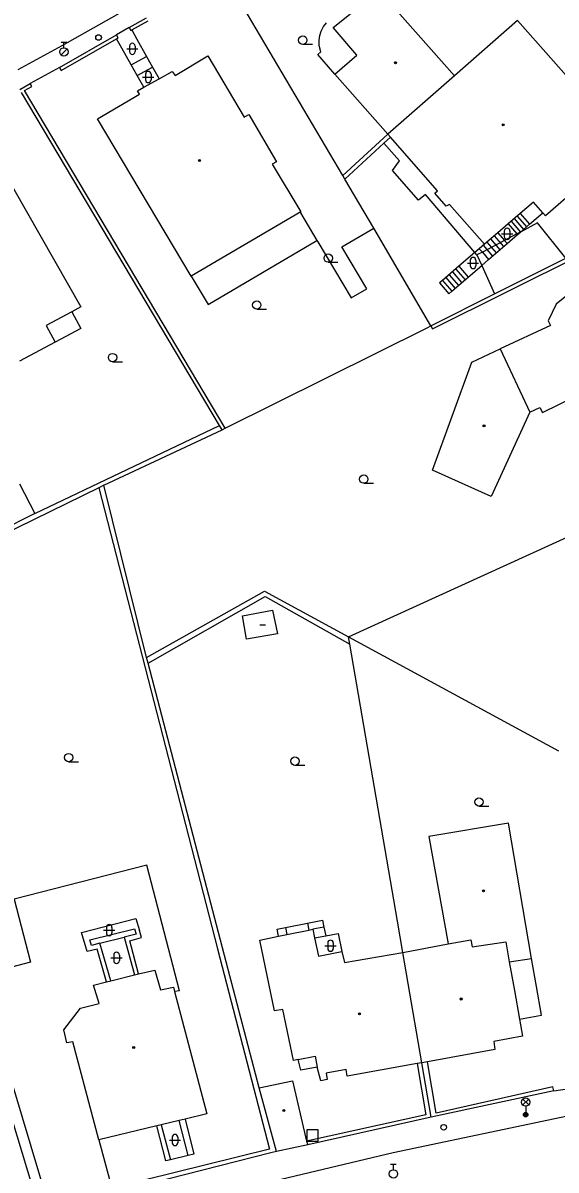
# Model space of a CAD drawing. Extents: x -600391 to -599491, y -1160176 to -1159402.
# Drawn here: x -600150.5 to -600102.9, y -1159629 to -1159526.5 of the extents above; entities that cross this region are included whole.
import ezdxf

# ---------------------------------------------------------------- set-up
doc = ezdxf.new("R2010")
doc.units = 0
for name, color, linetype in [('Level 10', 7, 'Continuous'), ('Level 11', 7, 'Continuous'), ('Level 26', 7, 'Continuous'), ('Level 28', 7, 'Continuous'), ('Level 33', 7, 'Continuous'), ('Level 36', 7, 'Continuous'), ('Level 39', 7, 'Continuous'), ('Level 5', 7, 'Continuous'), ('Level 51', 7, 'Continuous'), ('Level 52', 7, 'Continuous'), ('Level 7', 7, 'Continuous'), ('Level 8', 7, 'Continuous')]:
    doc.layers.add(name, color=color, linetype=linetype)

msp = doc.modelspace()

# ---------------------------------------------------------------- linework, layer by layer
at = {"layer": 'Level 10'}
for points in [[(-600150.94, -1159530.64), (-600147, -1159528.49), (-600141.39, -1159525.33)], [(-600203.81, -1159654.71), (-600203.2, -1159654.46), (-600194.73, -1159651.05), (-600183.13, -1159646.66), (-600176.51, -1159644.35), (-600173.89, -1159643.43), (-600161.79, -1159639.45), (-600139.81, -1159632.73), (-600117.42, -1159627.38), (-600101.85, -1159624.11), (-600096.85, -1159623.48), (-600094.37, -1159623.17), (-600090.07, -1159622.63), (-600079.63, -1159622.19), (-600061.86, -1159622.84)]]:
    msp.add_lwpolyline(points, dxfattribs=at)
at = {"layer": 'Level 11'}
for points in [[(-600123.9, -1159529.06), (-600124.03, -1159528.51), (-600124.05, -1159528.03), (-600123.98, -1159527.61), (-600123.86, -1159527.2), (-600123.65, -1159526.8), (-600123.39, -1159526.47)], [(-600140.78, -1159527.11), (-600140.32, -1159527.93), (-600139.46, -1159529.47)], [(-600140.78, -1159527.11), (-600140.32, -1159527.93), (-600139.46, -1159529.47)], [(-600140.83, -1159530.23), (-600141.68, -1159528.72), (-600142.15, -1159527.89)], [(-600140.83, -1159530.23), (-600141.68, -1159528.72), (-600142.15, -1159527.89)], [(-600140.83, -1159530.23), (-600139.46, -1159529.47)], [(-600139.46, -1159529.47), (-600138.93, -1159530.43)], [(-600122.63, -1159531.06), (-600124.15, -1159529.31), (-600123.9, -1159529.06)], [(-600140.29, -1159531.18), (-600140.83, -1159530.23)], [(-600140.29, -1159531.18), (-600138.93, -1159530.43)], [(-600138.93, -1159530.43), (-600138.34, -1159531.48)], [(-600139.7, -1159532.23), (-600140.29, -1159531.18)], [(-600109.94, -1159547.21), (-600110.13, -1159546.99), (-600114.53, -1159541.81), (-600115.16, -1159542.32), (-600117.49, -1159539.66), (-600116.87, -1159538.79), (-600118.25, -1159537.21)], [(-600125.7, -1159543.43), (-600125.69, -1159543.37)], [(-600125.7, -1159543.43), (-600124.24, -1159545.93), (-600124.17, -1159546.05), (-600121.19, -1159551.05), (-600119.77, -1159550.22), (-600122, -1159546.48), (-600119.17, -1159544.82)], [(-600106.35, -1159543.73), (-600105.52, -1159544.69)], [(-600106.07, -1159543.49), (-600105.24, -1159544.45)], [(-600105.24, -1159544.45), (-600104.05, -1159543.43)], [(-600107.15, -1159544.42), (-600106.37, -1159545.32)], [(-600106.89, -1159544.19), (-600106.06, -1159545.16)], [(-600106.62, -1159543.96), (-600105.79, -1159544.93)], [(-600102.01, -1159547.48), (-600104.53, -1159544.35), (-600106.06, -1159545.16)], [(-600106.06, -1159545.16), (-600105.24, -1159544.45)], [(-600135.47, -1159549.11), (-600133.96, -1159551.64), (-600124.24, -1159545.93)], [(-600107.49, -1159545.91), (-600109.46, -1159546.96)], [(-600108.73, -1159545.78), (-600107.9, -1159546.75)], [(-600108.4, -1159545.5), (-600107.57, -1159546.46)], [(-600108.08, -1159545.22), (-600107.49, -1159545.91)], [(-600106.37, -1159545.32), (-600107.49, -1159545.91)], [(-600107.49, -1159545.91), (-600107.25, -1159546.19)], [(-600107.25, -1159546.19), (-600106.32, -1159545.38)], [(-600106.06, -1159545.16), (-600106.37, -1159545.32)], [(-600106.37, -1159545.32), (-600106.32, -1159545.38)], [(-600106.32, -1159545.38), (-600106.06, -1159545.16)], [(-600109.73, -1159546.65), (-600110.13, -1159546.99), (-600111.55, -1159548.22)], [(-600109.46, -1159546.96), (-600109.94, -1159547.21), (-600109.52, -1159548.14)], [(-600109.26, -1159546.24), (-600109.73, -1159546.65)], [(-600109.73, -1159546.65), (-600109.46, -1159546.96)], [(-600109.46, -1159546.96), (-600108.9, -1159547.61)], [(-600109.38, -1159546.34), (-600108.55, -1159547.31)], [(-600109.06, -1159546.06), (-600108.22, -1159547.03)], [(-600108.9, -1159547.61), (-600107.25, -1159546.19)], [(-600109.52, -1159548.14), (-600108.9, -1159547.61)], [(-600111.55, -1159548.22), (-600113.03, -1159549.49)], [(-600112.43, -1159548.98), (-600111.6, -1159549.94)], [(-600112.14, -1159548.72), (-600111.31, -1159549.68)], [(-600111.84, -1159548.47), (-600111.01, -1159549.43)], [(-600111.55, -1159548.22), (-600110.72, -1159549.18)], [(-600110.72, -1159549.18), (-600109.52, -1159548.14)], [(-600109.52, -1159548.14), (-600108.37, -1159550.68)], [(-600113.03, -1159549.49), (-600113.28, -1159549.71), (-600112.45, -1159550.67), (-600112.2, -1159550.45)], [(-600113.03, -1159549.49), (-600112.2, -1159550.45)], [(-600112.73, -1159549.23), (-600111.9, -1159550.19)], [(-600112.2, -1159550.45), (-600110.72, -1159549.18)], [(-600146.13, -1159552.28), (-600145.32, -1159553.77), (-600147.62, -1159555)], [(-600136.52, -1159612.96), (-600139.45, -1159601.73), (-600151.28, -1159604.77), (-600149.83, -1159610.4), (-600154.38, -1159611.59)], [(-600143.03, -1159612.14), (-600143.88, -1159609.22), (-600144.77, -1159609.45), (-600145.27, -1159607.74), (-600140.41, -1159606.49), (-600140.1, -1159607.55)], [(-600143.64, -1159608.7), (-600144.37, -1159608.89), (-600144.52, -1159608.39), (-600140.54, -1159607.42), (-600140.39, -1159607.9), (-600141.47, -1159608.16)], [(-600127.68, -1159608.07), (-600127.8, -1159607.45), (-600127.06, -1159607.3)], [(-600127.06, -1159607.3), (-600125.09, -1159606.9)], [(-600127.06, -1159607.3), (-600126.94, -1159607.92)], [(-600125.09, -1159606.9), (-600123.75, -1159606.63), (-600123.61, -1159607.25)], [(-600125.09, -1159606.9), (-600124.97, -1159607.52)], [(-600123.61, -1159607.25), (-600124.62, -1159607.45)], [(-600123.61, -1159607.25), (-600123.44, -1159608.03)], [(-600143.64, -1159608.7), (-600141.47, -1159608.16)], [(-600141.47, -1159608.16), (-600140.55, -1159611.53)], [(-600140.96, -1159608.47), (-600139.91, -1159608.2)], [(-600140.18, -1159611.44), (-600140.96, -1159608.47)], [(-600139.91, -1159608.2), (-600140.1, -1159607.55)], [(-600124.45, -1159608.22), (-600123.44, -1159608.03)], [(-600123.44, -1159608.03), (-600122.35, -1159607.83), (-600122.01, -1159609.44)], [(-600142.66, -1159612.05), (-600143.64, -1159608.7)], [(-600149.12, -1159632.23), (-600155.73, -1159610.43)], [(-600107.05, -1159610.36), (-600105.06, -1159610.07)], [(-600136.52, -1159612.96), (-600136.95, -1159613.02)], [(-600125.92, -1159619.08), (-600124.4, -1159618.8), (-600124.22, -1159619.78)], [(-600135.75, -1159627.67), (-600136.54, -1159624.54)], [(-600136.01, -1159624.42), (-600135.23, -1159627.55), (-600135.75, -1159627.67)], [(-600137.33, -1159628.05), (-600137.73, -1159628.14), (-600138.55, -1159625.01)], [(-600138.15, -1159624.92), (-600137.33, -1159628.05)], [(-600143.73, -1159626.25), (-600142.57, -1159630.59)], [(-600135.75, -1159627.67), (-600137.33, -1159628.05)]]:
    msp.add_lwpolyline(points, dxfattribs=at)
at = {"layer": 'Level 26'}
msp.add_lwpolyline([(-600125.13, -1159626.38), (-600124.13, -1159626.38), (-600124.13, -1159625.38), (-600125.13, -1159625.38)], close=True, dxfattribs=at)
at = {"layer": 'Level 28'}
for p, q in [((-600147.09, -1159528.2), (-600146.59, -1159528.2)), ((-600146.84, -1159528.7), (-600146.84, -1159528.2)), ((-600147.1, -1159529.34), (-600146.57, -1159528.81)), ((-600117.66, -1159628.43), (-600117.16, -1159628.43)), ((-600117.41, -1159628.93), (-600117.41, -1159628.43))]:
    msp.add_line(p, q, dxfattribs=at)
for centre, radius in [((-600143.75, -1159527.78), 0.25), ((-600146.84, -1159529.07), 0.375), ((-600112.91, -1159625.14), 0.25), ((-600117.41, -1159629.31), 0.375)]:
    msp.add_circle(centre, radius, dxfattribs=at)
at = {"layer": 'Level 33'}
for p, q in [((-600105.85, -1159623.15), (-600105.32, -1159622.62)), ((-600105.85, -1159622.62), (-600105.32, -1159623.15)), ((-600105.59, -1159623.26), (-600105.59, -1159624.01))]:
    msp.add_line(p, q, dxfattribs=at)
for centre, radius in [((-600105.59, -1159622.89), 0.375), ((-600105.59, -1159624.01), 0.2), ((-600105.59, -1159624.01), 0.145), ((-600105.59, -1159624.01), 0.0876)]:
    msp.add_circle(centre, radius, dxfattribs=at)
at = {"layer": 'Level 36'}
for p, q in [((-600140.98, -1159528.54), (-600140.98, -1159529.04)), ((-600140.48, -1159528.54), (-600140.48, -1159529.04)), ((-600125.51, -1159528.39), (-600124.64, -1159528.39)), ((-600141.23, -1159528.79), (-600140.23, -1159528.79)), ((-600139.81, -1159531.31), (-600138.81, -1159531.31)), ((-600139.56, -1159531.06), (-600139.56, -1159531.56)), ((-600139.06, -1159531.06), (-600139.06, -1159531.56)), ((-600107.75, -1159545.32), (-600106.75, -1159545.32)), ((-600107.5, -1159545.07), (-600107.5, -1159545.57)), ((-600107, -1159545.07), (-600107, -1159545.57)), ((-600123.23, -1159547.86), (-600122.36, -1159547.86)), ((-600110.79, -1159547.93), (-600109.79, -1159547.93)), ((-600110.54, -1159547.68), (-600110.54, -1159548.18)), ((-600110.04, -1159547.68), (-600110.04, -1159548.18)), ((-600129.62, -1159552.05), (-600128.75, -1159552.05)), ((-600142.5, -1159556.75), (-600141.62, -1159556.75)), ((-600120.06, -1159567.61), (-600119.18, -1159567.61)), ((-600146.42, -1159592.48), (-600145.55, -1159592.48)), ((-600126.2, -1159592.8), (-600125.32, -1159592.8)), ((-600109.76, -1159596.45), (-600108.89, -1159596.45)), ((-600143.05, -1159607.28), (-600143.05, -1159607.78)), ((-600142.55, -1159607.28), (-600142.55, -1159607.78)), ((-600143.3, -1159607.53), (-600142.3, -1159607.53)), ((-600123.53, -1159608.92), (-600122.53, -1159608.92)), ((-600123.28, -1159608.67), (-600123.28, -1159609.17)), ((-600122.78, -1159608.67), (-600122.78, -1159609.17)), ((-600142.64, -1159610), (-600141.64, -1159610)), ((-600142.39, -1159609.75), (-600142.39, -1159610.25)), ((-600141.89, -1159609.75), (-600141.89, -1159610.25)), ((-600137.42, -1159626.28), (-600136.42, -1159626.28)), ((-600137.17, -1159626.03), (-600137.17, -1159626.53)), ((-600136.67, -1159626.03), (-600136.67, -1159626.53))]:
    msp.add_line(p, q, dxfattribs=at)
for centre in [(-600125.51, -1159528.02), (-600123.23, -1159547.49), (-600129.62, -1159551.68), (-600142.5, -1159556.38), (-600120.06, -1159567.23), (-600146.42, -1159592.11), (-600126.2, -1159592.43), (-600109.76, -1159596.08)]:
    msp.add_circle(centre, 0.375, dxfattribs=at)
for centre, start, end in [((-600140.73, -1159528.54), 0, 180), ((-600140.73, -1159529.04), 180, 0), ((-600139.31, -1159531.06), 0, 180), ((-600139.31, -1159531.56), 180, 0), ((-600107.25, -1159545.07), 0, 180), ((-600107.25, -1159545.57), 180, 0), ((-600110.29, -1159547.68), 0, 180), ((-600110.29, -1159548.18), 180, 0), ((-600142.8, -1159607.28), 0, 180), ((-600142.8, -1159607.78), 180, 0), ((-600123.03, -1159608.67), 0, 180), ((-600142.14, -1159609.75), 0, 180), ((-600123.03, -1159609.17), 180, 0), ((-600142.14, -1159610.25), 180, 0), ((-600136.92, -1159626.03), 0, 180), ((-600136.92, -1159626.53), 180, 0)]:
    msp.add_arc(centre, 0.25, start, end, dxfattribs=at)
at = {"layer": 'Level 39'}
msp.add_line((-600129.34, -1159580.24), (-600128.84, -1159580.24), dxfattribs=at)
for centre, radius in [((-600117.21, -1159530.03), 0.09), ((-600117.21, -1159530.03), 0.0398), ((-600107.59, -1159535.58), 0.09), ((-600107.59, -1159535.58), 0.0398), ((-600134.74, -1159538.77), 0.09), ((-600134.74, -1159538.77), 0.0398), ((-600109.31, -1159562.48), 0.09), ((-600109.31, -1159562.48), 0.0398), ((-600109.35, -1159604.02), 0.09), ((-600109.35, -1159604.02), 0.0398), ((-600111.35, -1159613.68), 0.09), ((-600111.35, -1159613.68), 0.0398), ((-600120.43, -1159615), 0.09), ((-600120.43, -1159615), 0.0398), ((-600140.61, -1159618.02), 0.09), ((-600140.61, -1159618.02), 0.0398), ((-600127.2, -1159623.65), 0.09), ((-600127.2, -1159623.65), 0.0398)]:
    msp.add_circle(centre, radius, dxfattribs=at)
at = {"layer": 'Level 5'}
for points in [[(-600122.78, -1159526.9), (-600118.68, -1159523.57)], [(-600118.68, -1159523.57), (-600111.95, -1159531.2)], [(-600106.32, -1159526.25), (-600111.95, -1159531.2)], [(-600106.32, -1159526.25), (-600096.47, -1159537.4)], [(-600120.66, -1159529.36), (-600122.78, -1159526.9)], [(-600136.91, -1159531.17), (-600134, -1159529.42)], [(-600134, -1159529.42), (-600130.73, -1159534.91)], [(-600122.63, -1159531.06), (-600120.66, -1159529.36)], [(-600139.7, -1159532.23), (-600138.34, -1159531.48)], [(-600138.34, -1159531.48), (-600137.16, -1159530.83)], [(-600137.16, -1159530.83), (-600136.91, -1159531.17)], [(-600117.89, -1159536.42), (-600122.63, -1159531.06)], [(-600111.95, -1159531.2), (-600117.89, -1159536.42)], [(-600140.26, -1159532.56), (-600139.7, -1159532.23)], [(-600140.09, -1159532.84), (-600140.26, -1159532.56)], [(-600143.84, -1159535.06), (-600140.09, -1159532.84)], [(-600130.73, -1159534.91), (-600130.32, -1159534.66)], [(-600130.32, -1159534.66), (-600127.84, -1159538.9)], [(-600135.47, -1159549.11), (-600143.84, -1159535.06)], [(-600117.67, -1159536.68), (-600117.89, -1159536.42)], [(-600113.48, -1159541.48), (-600117.67, -1159536.68)], [(-600152.57, -1159539.2), (-600145.34, -1159551.85)], [(-600127.84, -1159538.9), (-600128.23, -1159539.11)], [(-600128.23, -1159539.11), (-600125.69, -1159543.37)], [(-600113.7, -1159541.69), (-600113.48, -1159541.48)], [(-600112.7, -1159542.84), (-600113.7, -1159541.69)], [(-600112.41, -1159542.69), (-600112.7, -1159542.84)], [(-600109.26, -1159546.24), (-600112.41, -1159542.69)], [(-600104.9, -1159542.48), (-600106.07, -1159543.49)], [(-600104.05, -1159543.43), (-600104.9, -1159542.48)], [(-600102, -1159542.14), (-600103.81, -1159543.7)], [(-600125.69, -1159543.37), (-600135.47, -1159549.11)], [(-600106.07, -1159543.49), (-600107.15, -1159544.42)], [(-600103.81, -1159543.7), (-600104.05, -1159543.43)], [(-600107.15, -1159544.42), (-600108.08, -1159545.22)], [(-600108.08, -1159545.22), (-600109.26, -1159546.24)], [(-600101.8, -1159550.74), (-600102.88, -1159551.59)], [(-600145.34, -1159551.85), (-600146.13, -1159552.28)], [(-600102.88, -1159551.59), (-600103.57, -1159553.09)], [(-600146.13, -1159552.28), (-600148.42, -1159553.51)], [(-600103.57, -1159553.09), (-600103.38, -1159553.5)], [(-600148.42, -1159553.51), (-600147.62, -1159555)], [(-600103.38, -1159553.5), (-600107.86, -1159555.59)], [(-600147.62, -1159555), (-600150.8, -1159556.7)], [(-600110.41, -1159556.8), (-600107.86, -1159555.59)], [(-600107.86, -1159555.59), (-600105.22, -1159561.25)], [(-600113.9, -1159566.43), (-600110.41, -1159556.8)], [(-600104.08, -1159561.28), (-600101.06, -1159559.8)], [(-600105.22, -1159561.25), (-600108.67, -1159568.79)], [(-600105.22, -1159561.25), (-600104.31, -1159560.84)], [(-600104.31, -1159560.84), (-600104.08, -1159561.28)], [(-600108.67, -1159568.79), (-600113.9, -1159566.43)], [(-600107.13, -1159597.96), (-600114.24, -1159599.17)], [(-600105.06, -1159610.07), (-600107.13, -1159597.96)], [(-600114.24, -1159599.17), (-600112.51, -1159608.76)], [(-600124.97, -1159607.52), (-600124.62, -1159607.45)], [(-600124.62, -1159607.45), (-600124.45, -1159608.22)], [(-600129.33, -1159608.41), (-600127.68, -1159608.07)], [(-600128.04, -1159614.74), (-600129.33, -1159608.41)], [(-600127.68, -1159608.07), (-600126.94, -1159607.92)], [(-600126.94, -1159607.92), (-600124.97, -1159607.52)], [(-600124.45, -1159608.22), (-600124.1, -1159609.84)], [(-600112.51, -1159608.76), (-600110.49, -1159608.39)], [(-600110.49, -1159608.39), (-600110.37, -1159609.03)], [(-600124.1, -1159609.84), (-600122.01, -1159609.44)], [(-600122.01, -1159609.44), (-600121.79, -1159610.43)], [(-600121.79, -1159610.43), (-600116.57, -1159609.52)], [(-600116.57, -1159609.52), (-600112.51, -1159608.76)], [(-600114.87, -1159619.37), (-600116.57, -1159609.52)], [(-600110.37, -1159609.03), (-600107.36, -1159608.58)], [(-600107.36, -1159608.58), (-600107.05, -1159610.36)], [(-600107.05, -1159610.36), (-600106.59, -1159612.91)], [(-600104.63, -1159612.57), (-600105.06, -1159610.07)], [(-600142.66, -1159612.05), (-600140.55, -1159611.53)], [(-600140.55, -1159611.53), (-600140.18, -1159611.44)], [(-600140.18, -1159611.44), (-600138.73, -1159611.1)], [(-600138.73, -1159611.1), (-600138.23, -1159612.86)], [(-600144.19, -1159612.43), (-600143.03, -1159612.14)], [(-600143.69, -1159614.07), (-600144.19, -1159612.43)], [(-600143.03, -1159612.14), (-600142.66, -1159612.05)], [(-600104.17, -1159615.12), (-600104.63, -1159612.57)], [(-600138.23, -1159612.86), (-600137.05, -1159612.62)], [(-600137.05, -1159612.62), (-600136.95, -1159613.02)], [(-600136.95, -1159613.02), (-600134.08, -1159623.94)], [(-600106.59, -1159612.91), (-600106.13, -1159615.47)], [(-600146.86, -1159616.43), (-600145.35, -1159614.51)], [(-600145.35, -1159614.51), (-600143.69, -1159614.07)], [(-600127.29, -1159614.62), (-600128.04, -1159614.74)], [(-600126.33, -1159619.17), (-600127.29, -1159614.62)], [(-600106.13, -1159615.47), (-600104.17, -1159615.12)], [(-600106.13, -1159615.47), (-600105.86, -1159617)], [(-600146.57, -1159617.59), (-600146.86, -1159616.43)], [(-600146.06, -1159617.52), (-600146.57, -1159617.59)], [(-600143.73, -1159626.25), (-600146.06, -1159617.52)], [(-600105.86, -1159617), (-600108.44, -1159617.48)], [(-600108.44, -1159617.48), (-600108.34, -1159618.2)], [(-600108.34, -1159618.2), (-600114.35, -1159619.28)], [(-600125.92, -1159619.08), (-600126.33, -1159619.17)], [(-600125.69, -1159620.05), (-600125.92, -1159619.08)], [(-600115.28, -1159619.44), (-600121.53, -1159620.56)], [(-600114.87, -1159619.37), (-600115.28, -1159619.44)], [(-600114.35, -1159619.28), (-600114.87, -1159619.37)], [(-600124.22, -1159619.78), (-600125.69, -1159620.05)], [(-600123.88, -1159620.98), (-600124.22, -1159619.78)], [(-600121.64, -1159619.98), (-600123.41, -1159620.3)], [(-600123.41, -1159620.3), (-600123.31, -1159620.88)], [(-600121.53, -1159620.56), (-600121.64, -1159619.98)], [(-600129.39, -1159621.63), (-600126.41, -1159620.98)], [(-600127.86, -1159627.29), (-600129.39, -1159621.63)], [(-600126.41, -1159620.98), (-600125.18, -1159626.39)], [(-600123.31, -1159620.88), (-600123.88, -1159620.98)], [(-600136.54, -1159624.54), (-600138.15, -1159624.92)], [(-600136.01, -1159624.42), (-600136.54, -1159624.54)], [(-600134.08, -1159623.94), (-600136.01, -1159624.42)], [(-600138.55, -1159625.01), (-600143.73, -1159626.25)], [(-600138.15, -1159624.92), (-600138.55, -1159625.01)], [(-600125.06, -1159626.7), (-600127.86, -1159627.29)], [(-600125.18, -1159626.39), (-600125.06, -1159626.7)]]:
    msp.add_lwpolyline(points, dxfattribs=at)
at = {"layer": 'Level 51'}
for points in [[(-600121.92, -1159540.12), (-600117.89, -1159536.42)], [(-600121.74, -1159540.43), (-600118.25, -1159537.21), (-600117.67, -1159536.68)], [(-600121.74, -1159540.43), (-600121.92, -1159540.12)], [(-600114.06, -1159553.55), (-600119.17, -1159544.82), (-600121.74, -1159540.43)], [(-600132.44, -1159562.69), (-600114.38, -1159553.71)], [(-600114.38, -1159553.71), (-600114.06, -1159553.55)], [(-600149.44, -1159570.3), (-600132.93, -1159562.44)], [(-600143.28, -1159567.76), (-600132.7, -1159562.82)], [(-600132.7, -1159562.82), (-600132.44, -1159562.69)], [(-600143.71, -1159568.02), (-600152.42, -1159572.28)], [(-600143.28, -1159567.76), (-600143.71, -1159568.02)], [(-600143.71, -1159568.02), (-600133.11, -1159609.19)], [(-600139.46, -1159583.16), (-600143.28, -1159567.76)], [(-600121.42, -1159581.33), (-600093.07, -1159568.39)], [(-600139.46, -1159583.16), (-600128.92, -1159577.24)], [(-600139.31, -1159583.68), (-600128.87, -1159577.72)], [(-600128.92, -1159577.24), (-600121.42, -1159581.33)], [(-600128.87, -1159577.72), (-600121.31, -1159581.97)], [(-600121.42, -1159581.33), (-600102.66, -1159591.5)], [(-600121.31, -1159581.97), (-600121.42, -1159581.33)], [(-600117.05, -1159606.74), (-600121.31, -1159581.97)], [(-600139.31, -1159583.68), (-600139.46, -1159583.16)], [(-600132.67, -1159609.1), (-600139.31, -1159583.68)], [(-600116.57, -1159609.52), (-600117.05, -1159606.74)]]:
    msp.add_lwpolyline(points, dxfattribs=at)
at = {"layer": 'Level 52'}
for points in [[(-600150.8, -1159567.66), (-600149.44, -1159570.3)], [(-600149.44, -1159570.3), (-600152.65, -1159571.9)], [(-600130.89, -1159579.44), (-600128.21, -1159578.94)], [(-600130.54, -1159581.54), (-600130.89, -1159579.44)], [(-600128.21, -1159578.94), (-600127.76, -1159581.06)], [(-600127.76, -1159581.06), (-600130.54, -1159581.54)]]:
    msp.add_lwpolyline(points, dxfattribs=at)
at = {"layer": 'Level 7'}
for points in [[(-600121.92, -1159540.12), (-600132.37, -1159522.39)], [(-600121.92, -1159540.12), (-600132.37, -1159522.39)], [(-600141.02, -1159526.9), (-600139.48, -1159526.03)], [(-600140.78, -1159527.11), (-600139.33, -1159526.29)], [(-600141.02, -1159526.9), (-600140.87, -1159527.16)], [(-600140.87, -1159527.16), (-600140.78, -1159527.11)], [(-600147.24, -1159530.46), (-600142.15, -1159527.54)], [(-600147.09, -1159530.72), (-600142.15, -1159527.89)], [(-600147.09, -1159530.72), (-600142.15, -1159527.89)], [(-600142, -1159527.8), (-600142.15, -1159527.54)], [(-600142.15, -1159527.89), (-600142, -1159527.8)], [(-600147.24, -1159530.46), (-600147.09, -1159530.72)], [(-600147.24, -1159530.46), (-600147.09, -1159530.72)], [(-600150.79, -1159532.42), (-600149.85, -1159531.9)], [(-600150.79, -1159532.42), (-600149.85, -1159531.9)], [(-600150.37, -1159532.53), (-600149.7, -1159532.16)], [(-600132.44, -1159562.69), (-600150.37, -1159532.53)], [(-600149.7, -1159532.16), (-600149.85, -1159531.9)], [(-600149.7, -1159532.16), (-600149.85, -1159531.9)], [(-600132.7, -1159562.82), (-600132.93, -1159562.44), (-600150.64, -1159532.68)], [(-600114.06, -1159553.55), (-600108.37, -1159550.68), (-600102.01, -1159547.48), (-600094.04, -1159543.47)], [(-600114.06, -1159553.55), (-600113.9, -1159553.81), (-600093.87, -1159543.82)], [(-600133.11, -1159609.19), (-600128.49, -1159627.11), (-600142.57, -1159630.59), (-600148.25, -1159632)], [(-600129.39, -1159621.63), (-600132.67, -1159609.1)], [(-600154.8, -1159610.19), (-600154.38, -1159611.59), (-600148.25, -1159632)], [(-600115.28, -1159619.44), (-600114.51, -1159624.04), (-600125.18, -1159626.39)], [(-600114.03, -1159624.24), (-600114.87, -1159619.37)], [(-600103.08, -1159621.89), (-600103.15, -1159621.54), (-600113.59, -1159623.87), (-600114.35, -1159619.28)], [(-600103.08, -1159621.89), (-600114.03, -1159624.24)], [(-600114.03, -1159624.24), (-600125.06, -1159626.7)], [(-600127.86, -1159627.29), (-600128.36, -1159627.41), (-600148.1, -1159632.46)]]:
    msp.add_lwpolyline(points, dxfattribs=at)
at = {"layer": 'Level 8'}
for points in [[(-600141.02, -1159526.9), (-600142.15, -1159527.54)], [(-600147.24, -1159530.46), (-600149.85, -1159531.9)], [(-600103.08, -1159621.89), (-600100.08, -1159621.43)]]:
    msp.add_lwpolyline(points, dxfattribs=at)

doc.saveas('drawing.dxf')
